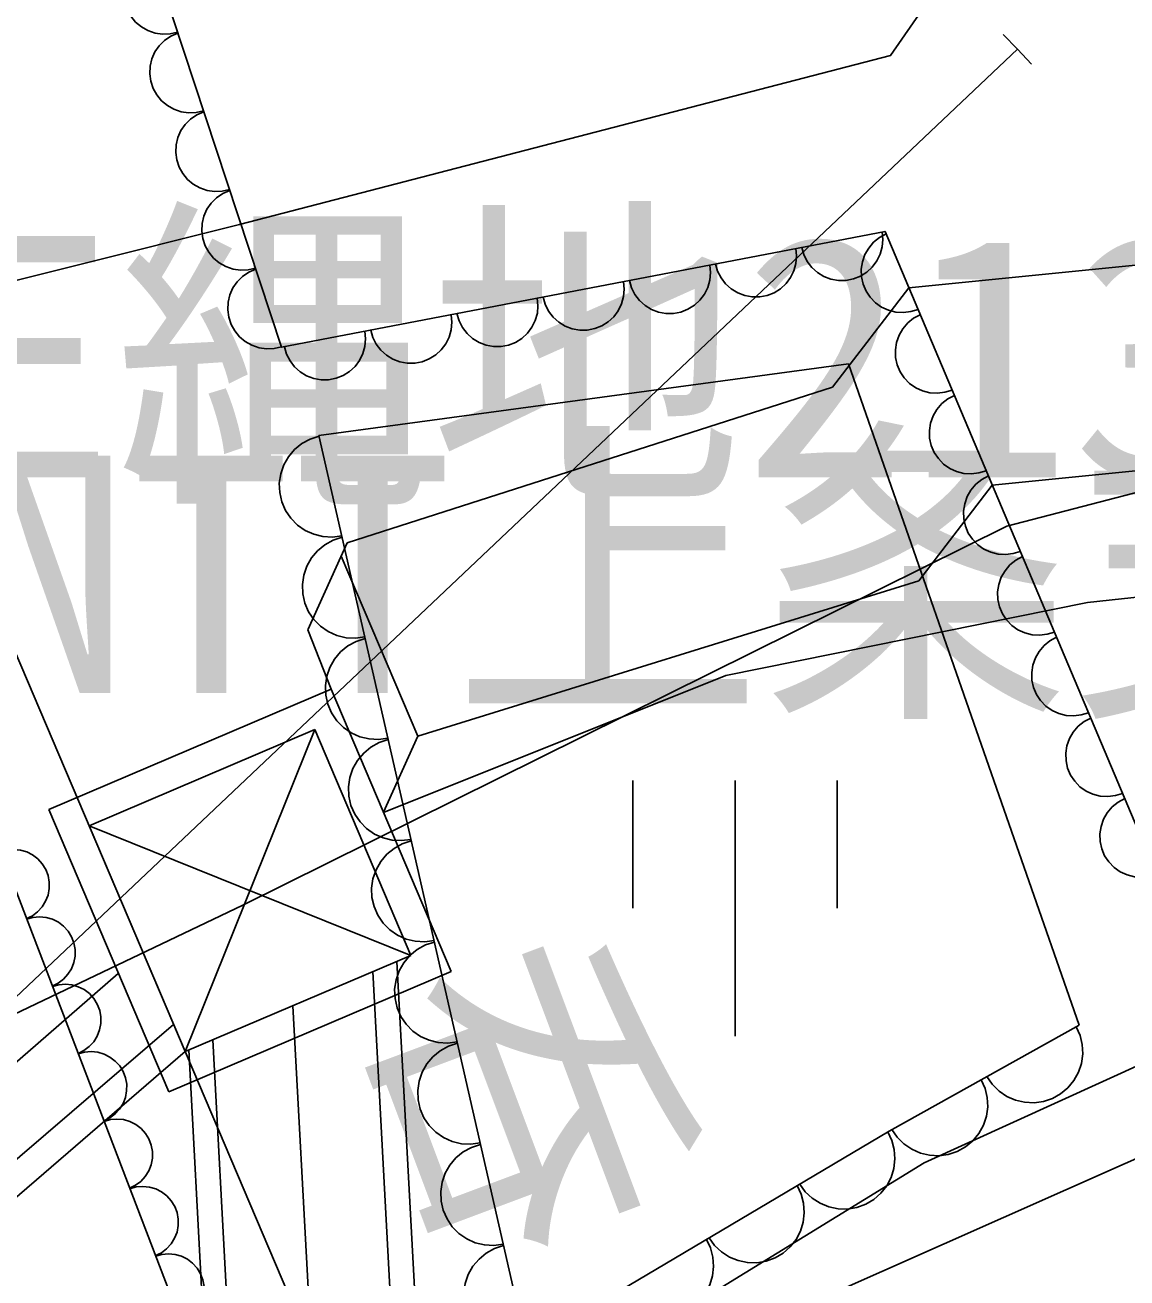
# Model space of a CAD drawing. Extents: x 42655 to 43811, y -141820 to -141156.
# Drawn here: x 43671.66 to 43677.04, y -141340.61 to -141334.49 of the extents above; entities that cross this region are included whole.
import ezdxf

# ---------------------------------------------------------------- set-up
doc = ezdxf.new("R2010")
doc.units = 0
doc.layers.add('ZE_LWCN', color=7, linetype='Continuous')
doc.layers.add('地形', color=7, linetype='Continuous')

msp = doc.modelspace()

# ---------------------------------------------------------------- linework, layer by layer
at = {"layer": 'ZE_LWCN'}
for points in [[(43667.8769, -141336.6719), (43672.7061, -141335.4638), (43675.8885, -141334.637), (43677.7774, -141331.9133), (43682.4148, -141331.289), (43682.8621, -141331.2058), (43683.1692, -141331.1156), (43685.8238, -141331.6935)], [(43685.8238, -141334.5345), (43682.8821, -141335.398), (43678.3678, -141336.2384), (43677.7983, -141336.3151), (43677.5663, -141336.6496), (43676.4572, -141336.9377), (43672.7219, -141338.7902), (43670.1557, -141340.0152), (43667.6362, -141339.2907)]]:
    msp.add_lwpolyline(points, dxfattribs=at)
at = {"layer": '地形'}
for p, q in [((43676.5086, -141334.6065), (43676.4399, -141334.5339)), ((43676.5086, -141334.6065), (43671.0193, -141339.8007)), ((43676.5086, -141334.6065), (43676.5773, -141334.6791)), ((43680.0678, -141335.3657), (43675.9782, -141335.7725)), ((43675.9782, -141335.7725), (43675.6049, -141336.2583)), ((43675.6834, -141336.1447), (43673.0933, -141336.494)), ((43676.8108, -141339.3776), (43675.6834, -141336.1447)), ((43680.3823, -141336.3394), (43676.3857, -141336.7369)), ((43685.8238, -141336.327), (43676.8509, -141337.311)), ((43676.3857, -141336.7369), (43676.0261, -141337.2049)), ((43673.231, -141337.02), (43673.0398, -141337.4451)), ((43673.5765, -141337.9645), (43673.202, -141337.0845)), ((43673.1531, -141337.7357), (43673.0398, -141337.4451)), ((43673.1531, -141337.7357), (43671.7729, -141338.3231)), ((43673.7404, -141339.1159), (43673.1531, -141337.7357)), ((43673.0738, -141337.9325), (43671.9696, -141338.4023)), ((43673.0738, -141337.9325), (43672.4395, -141339.5065)), ((43673.5437, -141339.0366), (43673.0738, -141337.9325)), ((43673.5765, -141337.9645), (43673.4089, -141338.3369)), ((43674.6283, -141338.1812), (43674.6283, -141338.8062)), ((43675.1283, -141338.1812), (43675.1283, -141339.4312)), ((43675.6283, -141338.1812), (43675.6283, -141338.8062)), ((43672.3602, -141339.7033), (43671.7729, -141338.3231)), ((43672.4395, -141339.5065), (43671.9696, -141338.4023)), ((43673.5437, -141339.0366), (43671.9696, -141338.4023)), ((43673.5437, -141339.0366), (43672.4395, -141339.5065)), ((43673.4753, -141339.0657), (43674.7327, -141362.4535)), ((43673.7404, -141339.1159), (43672.3602, -141339.7033)), ((43673.3578, -141339.1157), (43674.6111, -141362.4263)), ((43672.9662, -141339.2824), (43674.2056, -141362.3358)), ((43672.5746, -141339.449), (43673.8002, -141362.2452)), ((43672.4571, -141339.499), (43673.6786, -141362.218))]:
    msp.add_line(p, q, dxfattribs=at)
for points in [[(43677.1948, -141338.6517), (43675.8616, -141335.4966), (43672.911, -141336.0636), (43671.2591, -141331.0636), (43669.1071, -141327.1642)], [(43672.2765, -141334.1429), (43672.2426, -141334.1577), (43672.2121, -141334.1784), (43672.1859, -141334.2044), (43672.1649, -141334.2348), (43672.1499, -141334.2685), (43672.1413, -141334.3044), (43672.1394, -141334.3412), (43672.1443, -141334.3778), (43672.1559, -141334.4128), (43672.1737, -141334.4452), (43672.1972, -141334.4737), (43672.2255, -141334.4974), (43672.2576, -141334.5155), (43672.2926, -141334.5273), (43672.3291, -141334.5326), (43672.366, -141334.531), (43672.402, -141334.5227)], [(43672.4035, -141334.5276), (43672.3697, -141334.5423), (43672.3392, -141334.563), (43672.313, -141334.589), (43672.292, -141334.6194), (43672.2769, -141334.6531), (43672.2683, -141334.689), (43672.2665, -141334.7258), (43672.2714, -141334.7624), (43672.283, -141334.7975), (43672.3008, -141334.8298), (43672.3243, -141334.8583), (43672.3526, -141334.882), (43672.3847, -141334.9001), (43672.4197, -141334.9119), (43672.4562, -141334.9172), (43672.4931, -141334.9157), (43672.529, -141334.9074)], [(43670.6568, -141342.9774), (43672.7994, -141341.8239), (43671.2857, -141337.8695), (43671.0575, -141334.7978)], [(43672.5306, -141334.9122), (43672.4968, -141334.9269), (43672.4663, -141334.9477), (43672.44, -141334.9736), (43672.4191, -141335.004), (43672.404, -141335.0377), (43672.3954, -141335.0736), (43672.3935, -141335.1105), (43672.3985, -141335.147), (43672.4101, -141335.1821), (43672.4279, -141335.2144), (43672.4513, -141335.2429), (43672.4796, -141335.2666), (43672.5118, -141335.2847), (43672.5467, -141335.2966), (43672.5833, -141335.3018), (43672.6201, -141335.3003), (43672.6561, -141335.292)], [(43671.2605, -141334.9828), (43671.4496, -141337.1804), (43673.3783, -141341.7125), (43673.3043, -141341.9653)], [(43672.6577, -141335.2968), (43672.6239, -141335.3116), (43672.5933, -141335.3323), (43672.5671, -141335.3583), (43672.5461, -141335.3886), (43672.5311, -141335.4223), (43672.5225, -141335.4582), (43672.5206, -141335.4951), (43672.5255, -141335.5316), (43672.5371, -141335.5667), (43672.5549, -141335.599), (43672.5784, -141335.6275), (43672.6067, -141335.6512), (43672.6389, -141335.6693), (43672.6738, -141335.6812), (43672.7103, -141335.6864), (43672.7472, -141335.6849), (43672.7832, -141335.6766)], [(43675.4545, -141335.5749), (43675.4647, -141335.6103), (43675.4814, -141335.6433), (43675.5037, -141335.6726), (43675.5311, -141335.6974), (43675.5626, -141335.7166), (43675.5971, -141335.7298), (43675.6334, -141335.7364), (43675.6703, -141335.7362), (43675.7066, -141335.7292), (43675.7409, -141335.7157), (43675.7722, -141335.6961), (43675.7993, -141335.6711), (43675.8214, -141335.6416), (43675.8377, -141335.6085), (43675.8476, -141335.5729), (43675.8509, -141335.5361), (43675.8473, -141335.4994)], [(43675.8671, -141335.5096), (43675.8346, -141335.527), (43675.8058, -141335.5502), (43675.7818, -141335.5782), (43675.7633, -141335.6101), (43675.751, -141335.6449), (43675.7453, -141335.6814), (43675.7464, -141335.7183), (43675.7543, -141335.7543), (43675.7687, -141335.7883), (43675.789, -141335.8191), (43675.8147, -141335.8456), (43675.8448, -141335.867), (43675.8784, -141335.8824), (43675.9141, -141335.8914), (43675.951, -141335.8937), (43675.9876, -141335.8892), (43676.0228, -141335.8781)], [(43675.0329, -141335.6559), (43675.0432, -141335.6913), (43675.0598, -141335.7243), (43675.0822, -141335.7536), (43675.1096, -141335.7784), (43675.1411, -141335.7976), (43675.1756, -141335.8108), (43675.2119, -141335.8174), (43675.2488, -141335.8172), (43675.2851, -141335.8102), (43675.3194, -141335.7967), (43675.3507, -141335.7771), (43675.3778, -141335.7521), (43675.3999, -141335.7226), (43675.4162, -141335.6894), (43675.4261, -141335.6539), (43675.4293, -141335.6171), (43675.4258, -141335.5804)], [(43674.6114, -141335.7369), (43674.6217, -141335.7723), (43674.6383, -141335.8053), (43674.6607, -141335.8346), (43674.6881, -141335.8593), (43674.7196, -141335.8786), (43674.7541, -141335.8918), (43674.7904, -141335.8984), (43674.8273, -141335.8982), (43674.8635, -141335.8912), (43674.8979, -141335.8777), (43674.9292, -141335.8581), (43674.9563, -141335.8331), (43674.9784, -141335.8036), (43674.9947, -141335.7704), (43675.0046, -141335.7349), (43675.0078, -141335.6981), (43675.0042, -141335.6614)], [(43672.7848, -141335.6814), (43672.7509, -141335.6962), (43672.7204, -141335.7169), (43672.6942, -141335.7429), (43672.6732, -141335.7732), (43672.6581, -141335.8069), (43672.6495, -141335.8428), (43672.6477, -141335.8797), (43672.6526, -141335.9163), (43672.6642, -141335.9513), (43672.682, -141335.9836), (43672.7055, -141336.0121), (43672.7338, -141336.0358), (43672.7659, -141336.0539), (43672.8009, -141336.0658), (43672.8374, -141336.0711), (43672.8743, -141336.0695), (43672.9102, -141336.0612)], [(43674.1899, -141335.8179), (43674.2002, -141335.8533), (43674.2168, -141335.8863), (43674.2392, -141335.9156), (43674.2666, -141335.9403), (43674.2981, -141335.9596), (43674.3326, -141335.9728), (43674.3689, -141335.9794), (43674.4058, -141335.9792), (43674.442, -141335.9722), (43674.4764, -141335.9587), (43674.5077, -141335.9391), (43674.5348, -141335.9141), (43674.5569, -141335.8846), (43674.5732, -141335.8514), (43674.5831, -141335.8159), (43674.5863, -141335.7791), (43674.5827, -141335.7424)], [(43673.7684, -141335.8989), (43673.7787, -141335.9343), (43673.7953, -141335.9673), (43673.8177, -141335.9966), (43673.8451, -141336.0213), (43673.8766, -141336.0406), (43673.9111, -141336.0538), (43673.9474, -141336.0604), (43673.9843, -141336.0602), (43674.0205, -141336.0532), (43674.0549, -141336.0397), (43674.0861, -141336.0201), (43674.1133, -141335.9951), (43674.1354, -141335.9656), (43674.1517, -141335.9324), (43674.1616, -141335.8969), (43674.1648, -141335.8601), (43674.1612, -141335.8234)], [(43673.3469, -141335.9799), (43673.3572, -141336.0153), (43673.3738, -141336.0483), (43673.3962, -141336.0776), (43673.4236, -141336.1023), (43673.4551, -141336.1216), (43673.4895, -141336.1348), (43673.5259, -141336.1414), (43673.5628, -141336.1412), (43673.599, -141336.1342), (43673.6334, -141336.1207), (43673.6646, -141336.1011), (43673.6918, -141336.0761), (43673.7139, -141336.0466), (43673.7302, -141336.0134), (43673.7401, -141335.9779), (43673.7433, -141335.9411), (43673.7397, -141335.9044)], [(43676.0337, -141335.904), (43676.0012, -141335.9214), (43675.9724, -141335.9445), (43675.9484, -141335.9726), (43675.9299, -141336.0045), (43675.9176, -141336.0393), (43675.912, -141336.0758), (43675.9131, -141336.1127), (43675.921, -141336.1487), (43675.9353, -141336.1827), (43675.9557, -141336.2135), (43675.9814, -141336.24), (43676.0115, -141336.2614), (43676.045, -141336.2768), (43676.0808, -141336.2858), (43676.1176, -141336.2881), (43676.1542, -141336.2836), (43676.1894, -141336.2724)], [(43672.9254, -141336.0609), (43672.9357, -141336.0963), (43672.9523, -141336.1293), (43672.9747, -141336.1586), (43673.0021, -141336.1833), (43673.0335, -141336.2026), (43673.068, -141336.2158), (43673.1043, -141336.2224), (43673.1413, -141336.2222), (43673.1775, -141336.2152), (43673.2118, -141336.2017), (43673.2431, -141336.1821), (43673.2703, -141336.1571), (43673.2924, -141336.1276), (43673.3086, -141336.0944), (43673.3186, -141336.0589), (43673.3218, -141336.0221), (43673.3182, -141335.9854)], [(43675.6049, -141336.2583), (43673.231, -141337.02)], [(43676.2004, -141336.2984), (43676.1678, -141336.3158), (43676.1391, -141336.3389), (43676.1151, -141336.3669), (43676.0966, -141336.3989), (43676.0843, -141336.4337), (43676.0786, -141336.4702), (43676.0797, -141336.507), (43676.0876, -141336.5431), (43676.102, -141336.5771), (43676.1223, -141336.6079), (43676.148, -141336.6344), (43676.1781, -141336.6557), (43676.2116, -141336.6712), (43676.2474, -141336.6802), (43676.2843, -141336.6825), (43676.3209, -141336.678), (43676.3561, -141336.6668)], [(43673.0941, -141336.4976), (43673.0503, -141336.5119), (43673.0098, -141336.5341), (43672.9741, -141336.5633), (43672.9444, -141336.5986), (43672.9217, -141336.6388), (43672.9067, -141336.6824), (43672.9, -141336.7281), (43672.9019, -141336.7742), (43672.9121, -141336.8191), (43672.9305, -141336.8615), (43672.9563, -141336.8997), (43672.9887, -141336.9326), (43673.0265, -141336.9589), (43673.0686, -141336.9778), (43673.1135, -141336.9887), (43673.1595, -141336.9911), (43673.2053, -141336.9851)], [(43676.8108, -141339.3776), (43675.8814, -141339.8956), (43674.1084, -141340.9467), (43673.0933, -141336.494)], [(43676.367, -141336.6927), (43676.3345, -141336.7102), (43676.3057, -141336.7333), (43676.2817, -141336.7613), (43676.2632, -141336.7933), (43676.2509, -141336.8281), (43676.2452, -141336.8645), (43676.2464, -141336.9014), (43676.2542, -141336.9375), (43676.2686, -141336.9715), (43676.289, -141337.0023), (43676.3146, -141337.0288), (43676.3448, -141337.0501), (43676.3783, -141337.0656), (43676.4141, -141337.0746), (43676.4509, -141337.0769), (43676.4875, -141337.0724), (43676.5227, -141337.0612)], [(43673.2069, -141336.9923), (43673.1631, -141337.0067), (43673.1226, -141337.0289), (43673.0869, -141337.0581), (43673.0572, -141337.0934), (43673.0345, -141337.1335), (43673.0195, -141337.1772), (43673.0128, -141337.2228), (43673.0146, -141337.2689), (43673.0249, -141337.3139), (43673.0432, -141337.3562), (43673.0691, -141337.3945), (43673.1015, -141337.4273), (43673.1393, -141337.4536), (43673.1814, -141337.4726), (43673.2262, -141337.4834), (43673.2723, -141337.4859), (43673.318, -141337.4798)], [(43676.5337, -141337.0871), (43676.5011, -141337.1046), (43676.4724, -141337.1277), (43676.4483, -141337.1557), (43676.4299, -141337.1876), (43676.4176, -141337.2224), (43676.4119, -141337.2589), (43676.413, -141337.2958), (43676.4209, -141337.3319), (43676.4352, -141337.3659), (43676.4556, -141337.3966), (43676.4813, -141337.4231), (43676.5114, -141337.4445), (43676.5449, -141337.4599), (43676.5807, -141337.469), (43676.6175, -141337.4713), (43676.6542, -141337.4667), (43676.6893, -141337.4556)], [(43685.8239, -141337.1493), (43684.779, -141337.4052), (43679.3984, -141338.5996), (43677.8, -141339.2561), (43676.0522, -141340.0499), (43674.1667, -141341.2089), (43674.3449, -141341.5378), (43673.4012, -141342.0941), (43673.3043, -141341.9653), (43670.4756, -141343.376)], [(43676.0261, -141337.2049), (43673.5765, -141337.9645)], [(43676.8509, -141337.311), (43675.0836, -141337.6684), (43673.4091, -141338.3373)], [(43673.3197, -141337.4871), (43673.2759, -141337.5014), (43673.2354, -141337.5236), (43673.1997, -141337.5528), (43673.17, -141337.5881), (43673.1473, -141337.6283), (43673.1323, -141337.6719), (43673.1256, -141337.7176), (43673.1274, -141337.7637), (43673.1377, -141337.8086), (43673.156, -141337.851), (43673.1818, -141337.8892), (43673.2142, -141337.9221), (43673.2521, -141337.9484), (43673.2942, -141337.9673), (43673.339, -141337.9782), (43673.3851, -141337.9806), (43673.4308, -141337.9746)], [(43676.7003, -141337.4815), (43676.6678, -141337.4989), (43676.639, -141337.5221), (43676.615, -141337.5501), (43676.5965, -141337.582), (43676.5842, -141337.6168), (43676.5785, -141337.6533), (43676.5796, -141337.6902), (43676.5875, -141337.7262), (43676.6019, -141337.7602), (43676.6223, -141337.791), (43676.6479, -141337.8175), (43676.678, -141337.8389), (43676.7116, -141337.8543), (43676.7473, -141337.8633), (43676.7842, -141337.8656), (43676.8208, -141337.8611), (43676.856, -141337.8499)], [(43676.8669, -141337.8759), (43676.8344, -141337.8933), (43676.8057, -141337.9164), (43676.7816, -141337.9444), (43676.7631, -141337.9764), (43676.7509, -141338.0112), (43676.7452, -141338.0477), (43676.7463, -141338.0846), (43676.7542, -141338.1206), (43676.7685, -141338.1546), (43676.7889, -141338.1854), (43676.8146, -141338.2119), (43676.8447, -141338.2332), (43676.8782, -141338.2487), (43676.914, -141338.2577), (43676.9508, -141338.26), (43676.9875, -141338.2555), (43677.0226, -141338.2443)], [(43673.4325, -141337.9818), (43673.3886, -141337.9962), (43673.3482, -141338.0184), (43673.3125, -141338.0476), (43673.2828, -141338.0829), (43673.2601, -141338.123), (43673.2451, -141338.1667), (43673.2384, -141338.2123), (43673.2402, -141338.2584), (43673.2505, -141338.3034), (43673.2688, -141338.3457), (43673.2946, -141338.384), (43673.327, -141338.4168), (43673.3649, -141338.4431), (43673.407, -141338.4621), (43673.4518, -141338.4729), (43673.4979, -141338.4754), (43673.5436, -141338.4693)], [(43677.0336, -141338.2702), (43677.0011, -141338.2877), (43676.9723, -141338.3108), (43676.9483, -141338.3388), (43676.9298, -141338.3708), (43676.9175, -141338.4056), (43676.9118, -141338.442), (43676.9129, -141338.4789), (43676.9208, -141338.515), (43676.9352, -141338.549), (43676.9555, -141338.5798), (43676.9812, -141338.6063), (43677.0113, -141338.6276), (43677.0448, -141338.6431), (43677.0806, -141338.6521), (43677.1175, -141338.6544), (43677.1541, -141338.6499), (43677.1893, -141338.6387)], [(43673.5453, -141338.4766), (43673.5014, -141338.4909), (43673.461, -141338.5131), (43673.4253, -141338.5423), (43673.3956, -141338.5776), (43673.3728, -141338.6178), (43673.3579, -141338.6614), (43673.3512, -141338.7071), (43673.353, -141338.7532), (43673.3633, -141338.7981), (43673.3816, -141338.8405), (43673.4074, -141338.8787), (43673.4398, -141338.9115), (43673.4777, -141338.9379), (43673.5198, -141338.9568), (43673.5646, -141338.9677), (43673.6107, -141338.9701), (43673.6564, -141338.9641)], [(43671.6636, -141338.8567), (43671.6926, -141338.8425), (43671.7184, -141338.8231), (43671.7403, -141338.7993), (43671.7574, -141338.7719), (43671.7692, -141338.7419), (43671.7752, -141338.7102), (43671.7754, -141338.6779), (43671.7696, -141338.6461), (43671.758, -141338.6159), (43671.7411, -141338.5884), (43671.7195, -141338.5645), (43671.6938, -141338.5449), (43671.6649, -141338.5304), (43671.6339, -141338.5214), (43671.6018, -141338.5183), (43671.5696, -141338.5212), (43671.5385, -141338.5299)], [(43671.7897, -141339.1863), (43671.8187, -141339.172), (43671.8446, -141339.1526), (43671.8664, -141339.1289), (43671.8835, -141339.1015), (43671.8953, -141339.0714), (43671.9014, -141339.0397), (43671.9015, -141339.0074), (43671.8957, -141338.9756), (43671.8842, -141338.9455), (43671.8673, -141338.9179), (43671.8456, -141338.894), (43671.8199, -141338.8744), (43671.7911, -141338.8599), (43671.76, -141338.851), (43671.7279, -141338.8478), (43671.6957, -141338.8507), (43671.6646, -141338.8594)], [(43673.6581, -141338.9713), (43673.6142, -141338.9857), (43673.5738, -141339.0078), (43673.5381, -141339.0371), (43673.5084, -141339.0724), (43673.4856, -141339.1125), (43673.4707, -141339.1562), (43673.464, -141339.2018), (43673.4658, -141339.2479), (43673.476, -141339.2929), (43673.4944, -141339.3352), (43673.5202, -141339.3734), (43673.5526, -141339.4063), (43673.5905, -141339.4326), (43673.6326, -141339.4515), (43673.6774, -141339.4624), (43673.7235, -141339.4649), (43673.7692, -141339.4588)], [(43672.1126, -141339.1256), (43670.71, -141340.344), (43669.5571, -141341.8007), (43668.6935, -141343.4456)], [(43671.9159, -141339.5158), (43671.9449, -141339.5015), (43671.9707, -141339.4822), (43671.9926, -141339.4584), (43672.0097, -141339.431), (43672.0215, -141339.4009), (43672.0275, -141339.3692), (43672.0276, -141339.3369), (43672.0218, -141339.3052), (43672.0103, -141339.275), (43671.9934, -141339.2475), (43671.9717, -141339.2235), (43671.9461, -141339.204), (43671.9172, -141339.1895), (43671.8862, -141339.1805), (43671.854, -141339.1774), (43671.8219, -141339.1802), (43671.7908, -141339.1889)], [(43678.8199, -141339.2616), (43675.5552, -141340.7111), (43672.6721, -141342.8198), (43670.3017, -141345.492)], [(43672.3834, -141339.3747), (43671.0049, -141340.5566), (43669.8726, -141341.976), (43669.0265, -141343.5826)], [(43676.36, -141339.6288), (43676.3861, -141339.6669), (43676.4188, -141339.6995), (43676.4568, -141339.7256), (43676.499, -141339.7442), (43676.5439, -141339.7547), (43676.59, -141339.7569), (43676.6357, -141339.7505), (43676.6795, -141339.7358), (43676.7198, -141339.7133), (43676.7552, -141339.6839), (43676.7847, -141339.6484), (43676.8071, -141339.608), (43676.8218, -141339.5643), (43676.8281, -141339.5186), (43676.826, -141339.4725), (43676.8154, -141339.4276), (43676.7968, -141339.3854)], [(43672.4395, -141339.5065), (43671.0917, -141340.6683), (43669.9842, -141342.0611), (43669.1559, -141343.6359)], [(43672.042, -141339.8454), (43672.071, -141339.8311), (43672.0968, -141339.8117), (43672.1187, -141339.7879), (43672.1358, -141339.7606), (43672.1476, -141339.7305), (43672.1537, -141339.6988), (43672.1538, -141339.6665), (43672.148, -141339.6347), (43672.1364, -141339.6045), (43672.1195, -141339.577), (43672.0979, -141339.5531), (43672.0722, -141339.5335), (43672.0433, -141339.519), (43672.0123, -141339.51), (43671.9802, -141339.5069), (43671.948, -141339.5098), (43671.9169, -141339.5185)], [(43673.7708, -141339.4661), (43673.727, -141339.4804), (43673.6865, -141339.5026), (43673.6509, -141339.5318), (43673.6211, -141339.5671), (43673.5984, -141339.6073), (43673.5835, -141339.6509), (43673.5768, -141339.6965), (43673.5786, -141339.7426), (43673.5888, -141339.7876), (43673.6072, -141339.83), (43673.633, -141339.8682), (43673.6654, -141339.901), (43673.7033, -141339.9274), (43673.7453, -141339.9463), (43673.7902, -141339.9572), (43673.8362, -141339.9596), (43673.882, -141339.9535)], [(43675.8954, -141339.8879), (43675.9214, -141339.9259), (43675.9541, -141339.9585), (43675.9921, -141339.9846), (43676.0344, -141340.0032), (43676.0793, -141340.0138), (43676.1254, -141340.0159), (43676.171, -141340.0095), (43676.2148, -141339.9948), (43676.2551, -141339.9723), (43676.2906, -141339.9429), (43676.32, -141339.9074), (43676.3425, -141339.8671), (43676.3571, -141339.8233), (43676.3635, -141339.7776), (43676.3613, -141339.7315), (43676.3507, -141339.6866), (43676.3321, -141339.6444)], [(43672.1682, -141340.1749), (43672.1971, -141340.1606), (43672.223, -141340.1413), (43672.2448, -141340.1175), (43672.2619, -141340.0901), (43672.2737, -141340.06), (43672.2798, -141340.0283), (43672.2799, -141339.996), (43672.2741, -141339.9642), (43672.2626, -141339.9341), (43672.2457, -141339.9066), (43672.224, -141339.8826), (43672.1983, -141339.863), (43672.1695, -141339.8485), (43672.1385, -141339.8396), (43672.1063, -141339.8365), (43672.0741, -141339.8393), (43672.043, -141339.848)], [(43675.4447, -141340.1545), (43675.4718, -141340.1918), (43675.5053, -141340.2236), (43675.544, -141340.2486), (43675.5867, -141340.2661), (43675.6319, -141340.2755), (43675.678, -141340.2764), (43675.7235, -141340.2688), (43675.7669, -141340.2529), (43675.8065, -141340.2294), (43675.8412, -141340.199), (43675.8697, -141340.1627), (43675.8911, -141340.1218), (43675.9046, -141340.0777), (43675.9097, -141340.0318), (43675.9063, -141339.9858), (43675.8946, -141339.9412), (43675.8748, -141339.8995)], [(43673.8836, -141339.9608), (43673.8398, -141339.9752), (43673.7993, -141339.9973), (43673.7636, -141340.0266), (43673.7339, -141340.0619), (43673.7112, -141340.102), (43673.6962, -141340.1456), (43673.6896, -141340.1913), (43673.6914, -141340.2374), (43673.7016, -141340.2824), (43673.72, -141340.3247), (43673.7458, -141340.3629), (43673.7782, -141340.3958), (43673.8161, -141340.4221), (43673.8581, -141340.441), (43673.903, -141340.4519), (43673.949, -141340.4544), (43673.9948, -141340.4483)], [(43672.2943, -141340.5044), (43672.3233, -141340.4902), (43672.3491, -141340.4708), (43672.371, -141340.447), (43672.3881, -141340.4196), (43672.3999, -141340.3896), (43672.4059, -141340.3578), (43672.4061, -141340.3255), (43672.4003, -141340.2938), (43672.3887, -141340.2636), (43672.3718, -141340.2361), (43672.3502, -141340.2121), (43672.3245, -141340.1926), (43672.2956, -141340.1781), (43672.2646, -141340.1691), (43672.2324, -141340.166), (43672.2003, -141340.1688), (43672.1692, -141340.1776)], [(43675.0015, -141340.4173), (43675.0285, -141340.4546), (43675.062, -141340.4863), (43675.1008, -141340.5114), (43675.1435, -141340.5289), (43675.1886, -141340.5382), (43675.2348, -141340.5391), (43675.2803, -141340.5315), (43675.3236, -141340.5157), (43675.3633, -141340.4922), (43675.398, -141340.4617), (43675.4265, -141340.4255), (43675.4478, -141340.3846), (43675.4613, -141340.3404), (43675.4665, -141340.2946), (43675.4631, -141340.2486), (43675.4513, -141340.204), (43675.4316, -141340.1623)], [(43674.5582, -141340.68), (43674.5853, -141340.7174), (43674.6188, -141340.7491), (43674.6575, -141340.7741), (43674.7002, -141340.7916), (43674.7454, -141340.801), (43674.7915, -141340.8019), (43674.837, -141340.7943), (43674.8804, -141340.7784), (43674.92, -141340.7549), (43674.9547, -141340.7245), (43674.9832, -141340.6882), (43675.0046, -141340.6473), (43675.0181, -141340.6032), (43675.0232, -141340.5574), (43675.0198, -141340.5113), (43675.0081, -141340.4667), (43674.9883, -141340.4251)], [(43672.4204, -141340.834), (43672.4494, -141340.8197), (43672.4753, -141340.8003), (43672.4971, -141340.7766), (43672.5142, -141340.7492), (43672.526, -141340.7191), (43672.5321, -141340.6874), (43672.5322, -141340.6551), (43672.5264, -141340.6233), (43672.5149, -141340.5932), (43672.498, -141340.5656), (43672.4763, -141340.5417), (43672.4506, -141340.5221), (43672.4218, -141340.5076), (43672.3907, -141340.4986), (43672.3586, -141340.4955), (43672.3264, -141340.4984), (43672.2953, -141340.5071)], [(43673.9964, -141340.4555), (43673.9526, -141340.4699), (43673.9121, -141340.4921), (43673.8764, -141340.5213), (43673.8467, -141340.5566), (43673.824, -141340.5967), (43673.809, -141340.6404), (43673.8023, -141340.686), (43673.8042, -141340.7321), (43673.8144, -141340.7771), (43673.8327, -141340.8194), (43673.8586, -141340.8577), (43673.891, -141340.8905), (43673.9288, -141340.9169), (43673.9709, -141340.9358), (43674.0157, -141340.9467), (43674.0618, -141340.9491), (43674.1076, -141340.943)]]:
    msp.add_lwpolyline(points, dxfattribs=at)

# ---------------------------------------------------------------- texts
for s, height, p in [('E縄地213.0', 1.17992, (43671.2971, -141336.6999)), ('NTT上条支13', 1.16061, (43671.3824, -141337.7538))]:
    msp.add_text(s, height=height, dxfattribs=at).set_placement(p)
msp.add_text('呑', height=1.1606, rotation=290.56101, dxfattribs=at).set_placement((43673.3225, -141339.2338))

doc.saveas('drawing.dxf')
